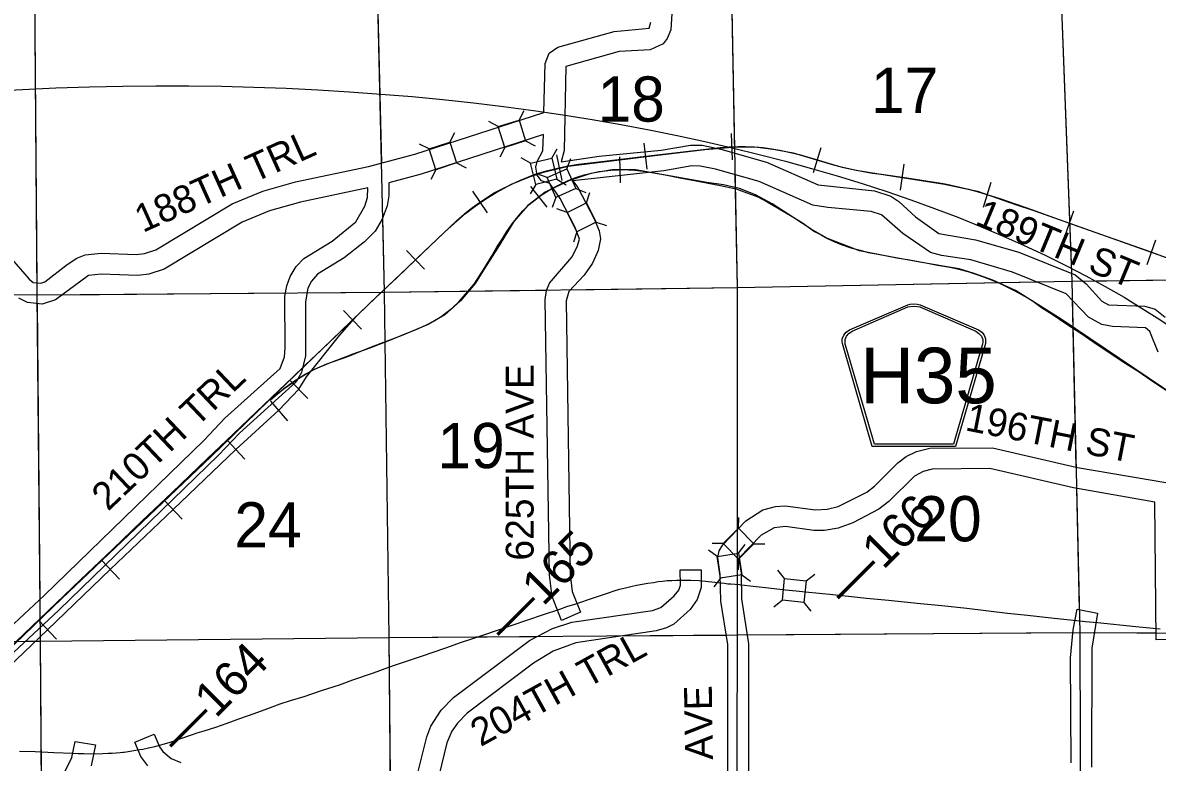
# Model space of a CAD drawing. Extents: x 10133 to 81668, y 5524 to 11018.
# Drawn here: x 15246.7 to 15654.6, y 8393.7 to 8659.6 of the extents above; entities that cross this region are included whole.
import ezdxf

# ---------------------------------------------------------------- set-up
doc = ezdxf.new("R2010")
doc.units = 0
for name, color, linetype in [('Default', 7, 'Continuous'), ('DsnShtRevisedText', 7, 'Continuous'), ('dsnTextFinalPlan', 7, 'Continuous')]:
    doc.layers.add(name, color=color, linetype=linetype)

msp = doc.modelspace()

# ---------------------------------------------------------------- linework, layer by layer
at = {"layer": 'Default'}
for p, q in [((15425.19, 8624.6), (15426.99, 8628.07)), ((15417.73, 8622.23), (15414.26, 8624.03)), ((15400.26, 8616.61), (15402.04, 8620.1)), ((15501.95, 8610.33), (15501.5, 8619.7)), ((15392.83, 8614.18), (15389.34, 8615.95)), ((15420.09, 8614.77), (15418.29, 8611.3)), ((15427.55, 8617.14), (15431.03, 8615.33)), ((15471.23, 8606.96), (15470.11, 8616.26)), ((15531.07, 8605.79), (15533.8, 8614.75)), ((15429.31, 8609.04), (15425.96, 8611.06)), ((15436.91, 8610.91), (15438.93, 8614.26)), ((15440.66, 8602.86), (15438.75, 8612.04)), ((15442.4, 8607.09), (15443.8, 8610.75)), ((15461.67, 8602.05), (15461.37, 8611.42)), ((15395.26, 8606.74), (15393.48, 8603.26)), ((15402.69, 8609.17), (15406.18, 8607.4)), ((15562.33, 8599.4), (15563.67, 8608.68)), ((15435.26, 8603.89), (15431.61, 8605.29)), ((15438.78, 8603.32), (15442.13, 8601.29)), ((15413.82, 8591.22), (15408.6, 8599.01)), ((15431.19, 8601.44), (15429.16, 8598.09)), ((15435.24, 8593.28), (15429.46, 8600.66)), ((15445.6, 8599.95), (15449.25, 8598.55)), ((15449.45, 8594.88), (15450.68, 8598.59)), ((15592.2, 8593.31), (15594.95, 8602.27)), ((15438.46, 8596.75), (15437.06, 8593.1)), ((15442.45, 8591.37), (15438.74, 8592.61)), ((15621.5, 8583.1), (15624.66, 8591.93)), ((15452.96, 8587.89), (15456.67, 8586.65)), ((15445.96, 8584.38), (15444.73, 8580.66)), ((15650.96, 8572.67), (15654.12, 8581.49)), ((15391.17, 8570.94), (15384.69, 8577.72)), ((15368.59, 8549.36), (15362.08, 8556.11)), ((15349.22, 8524.48), (15342.71, 8531.22)), ((15342.07, 8516.43), (15335.93, 8523.51)), ((15326.64, 8502.7), (15320.2, 8509.5)), ((15304.06, 8481.11), (15297.61, 8487.92)), ((15504.12, 8477.82), (15504.15, 8481.74)), ((15498.55, 8472.33), (15494.63, 8472.36)), ((15504.12, 8468.84), (15506.44, 8471.99)), ((15509.61, 8472.25), (15513.53, 8472.22)), ((15496.38, 8467.67), (15493.23, 8469.99)), ((15281.49, 8459.54), (15275.03, 8466.33)), ((15504.04, 8466.76), (15504.01, 8462.85)), ((15497.55, 8459.93), (15495.23, 8456.78)), ((15505.29, 8461.1), (15508.43, 8458.78)), ((15520.66, 8459.71), (15518.2, 8462.75)), ((15528.44, 8458.9), (15531.48, 8461.36)), ((15519.84, 8451.93), (15516.8, 8449.47)), ((15527.62, 8451.12), (15530.09, 8448.08)), ((15258.87, 8437.96), (15252.42, 8444.76))]:
    msp.add_line(p, q, dxfattribs=at)
for points in [[(15501.15, 8689.22), (15502.62, 8612.73)], [(15501.15, 8689.22), (15503.54, 8564.35)], [(15619.21, 8690.29), (15623.76, 8569.45)], [(15619.21, 8690.29), (15623.87, 8566.62)], [(15250.81, 8686.88), (15251.83, 8565.97)], [(15250.81, 8686.88), (15251.87, 8561.74)], [(15373.85, 8687.98), (15375.68, 8609.13)], [(15373.85, 8687.98), (15376.75, 8562.69)], [(15480.31, 8666.71), (15479.75, 8657.01), (15478.46, 8653.9), (15477.04, 8652.01), (15472.37, 8649.83), (15461.12, 8649.18), (15441.99, 8643.78), (15441.38, 8613.68), (15440.27, 8609.59), (15453.98, 8611.57), (15476.25, 8613.78), (15486.8, 8615.6), (15491.01, 8615.5), (15497.78, 8614.13), (15514.16, 8609.49), (15532.76, 8601.27), (15552.91, 8599.15), (15558.79, 8597.28), (15561.68, 8595.36), (15567.67, 8589.75), (15576.06, 8583.85), (15589.3, 8581.58), (15604.87, 8577.07), (15625.1, 8568.89), (15629.09, 8565.72), (15634.74, 8559.45), (15637.08, 8558.21), (15650.21, 8557.64), (15653.81, 8556.64), (15657.43, 8553.74)], [(15190.61, 8663.67), (15189.4, 8658.29), (15186.45, 8652.05), (15181.61, 8632.68), (15180.21, 8629.91), (15173.88, 8622.58), (15173.31, 8621.36), (15170.97, 8598.84), (15177.42, 8599.68), (15181.87, 8599.43), (15186.78, 8597.53), (15197.33, 8591.55), (15200.53, 8590.35), (15221.49, 8589.64), (15225.55, 8588.59), (15228.75, 8586.98), (15238.89, 8579.14), (15249.07, 8567.34), (15250.56, 8566.19), (15253.22, 8565.92)], [(15253.22, 8565.92), (15254.65, 8566.43), (15262.69, 8572.66), (15266.22, 8574.95), (15269.21, 8576.14), (15274.91, 8576.74), (15287.57, 8576.22), (15290.52, 8576.58), (15294.65, 8577.89), (15322.1, 8594.52), (15333.02, 8599.04), (15344.8, 8602.34), (15371, 8607.89), (15387.7, 8612.34), (15434.07, 8627.25), (15434.54, 8644.89), (15436.06, 8648.69), (15439.08, 8650.74), (15459.34, 8656.47), (15471.93, 8657.6), (15472.55, 8659.77)], [(15654.98, 8541.09), (15651.91, 8548.56), (15650.41, 8549.94), (15638.48, 8550.38), (15634.74, 8551.08), (15629.88, 8553.73), (15621.82, 8562.13), (15602.58, 8569.93), (15587.61, 8574.28), (15577.05, 8575.89), (15573.09, 8576.94), (15563.15, 8583.76), (15555.53, 8590.52), (15551.79, 8591.73), (15536.18, 8593.11), (15530.8, 8594.03), (15511.56, 8602.46), (15495.8, 8606.9), (15490.25, 8608.03), (15487.3, 8608.1), (15477.25, 8606.35), (15444.54, 8602.68), (15446.37, 8600.29), (15452.14, 8589.13), (15453.95, 8584.78), (15454.45, 8581.9), (15453.59, 8577.65), (15451.53, 8573.19), (15448.58, 8568.77), (15443.04, 8562.95), (15442.12, 8559.62), (15443.57, 8461.23), (15444.3, 8455.13), (15447.32, 8447.69), (15440.43, 8444.72), (15437.04, 8453.26), (15436.08, 8460.93), (15434.62, 8560.05), (15435.04, 8563.28), (15436.09, 8565.95), (15444.13, 8575.33), (15446.11, 8579.01), (15446.92, 8581.75), (15445.35, 8585.94), (15439.95, 8596.41), (15436.21, 8601.76), (15433.2, 8602.79), (15431.66, 8604.82), (15431.22, 8607.63), (15431.75, 8609.72), (15433.78, 8613.49), (15433.93, 8619.36), (15389.94, 8605.18), (15378.32, 8602.02), (15378.37, 8597.31), (15377.76, 8593.8), (15375.95, 8588.98), (15373.5, 8584.69), (15369.67, 8580.77), (15362.33, 8575), (15352.74, 8569.19), (15350.53, 8566.62), (15349.27, 8564.15), (15348.42, 8559.2), (15348.43, 8539.77), (15346.97, 8533.87), (15345.09, 8530.52), (15324.71, 8512.05), (15317.13, 8504.05), (15259.76, 8448.34), (15232.58, 8423.07)], [(15226.84, 8419.94), (15260.86, 8452.53), (15287.25, 8477.79), (15314.33, 8503.52), (15335.16, 8523.66), (15370.97, 8558.18), (15387.5, 8573.86), (15398.64, 8584.48), (15405.92, 8591.03), (15409.42, 8593.68), (15413.23, 8596.25), (15417.01, 8598.58), (15422.52, 8601.49), (15428.89, 8604.15), (15433.95, 8605.89), (15442.86, 8608.01), (15474.01, 8611.88), (15491.93, 8613.95), (15503.36, 8614.96), (15511.03, 8614.81), (15517.26, 8613.98), (15523.7, 8612.75), (15537.39, 8608.7), (15541.39, 8607.63), (15546.43, 8606.52), (15554.48, 8605.23), (15578.19, 8601.57), (15590, 8598.96), (15604.01, 8594.07), (15609.94, 8592.15), (15634.57, 8583.48), (15680.46, 8567.12)], [(15233, 8419.74), (15255.62, 8441.36), (15278.23, 8462.95), (15300.82, 8484.54), (15323.41, 8506.13), (15338.81, 8520.3), (15346.03, 8527.8), (15348.82, 8532.28), (15360.58, 8547.12), (15366.69, 8554.04), (15374.81, 8561.84), (15381.2, 8567.9), (15388.58, 8574.95), (15395.75, 8581.8), (15402.67, 8588.32), (15406.44, 8591.59), (15408.47, 8593.13), (15410.99, 8594.97), (15413.78, 8596.84), (15416, 8598.25), (15418.59, 8599.59), (15422.56, 8601.56), (15425.7, 8602.97), (15430.98, 8605.13), (15435.04, 8606.34), (15438.48, 8607.19), (15442.25, 8607.98), (15446.58, 8608.67), (15453.85, 8609.58), (15470.73, 8611.62), (15497.5, 8614.66), (15500.54, 8614.96), (15503.95, 8615.12), (15506.57, 8615.06), (15509.78, 8614.96), (15512.93, 8614.66), (15516.04, 8614.27), (15518.99, 8613.78), (15521.65, 8613.22), (15525.91, 8612.21), (15532.43, 8610.27), (15535.54, 8609.32), (15537.93, 8608.63), (15540.45, 8607.91), (15543.11, 8607.26), (15545.89, 8606.67), (15549.01, 8606.11), (15552.25, 8605.55), (15555.5, 8605.13), (15564.54, 8603.82), (15576.96, 8601.92), (15578.92, 8601.56), (15582.04, 8600.87), (15586.79, 8599.79), (15590.29, 8598.8), (15598.06, 8596.41), (15609.76, 8592.28), (15614.73, 8590.5), (15624.05, 8587.17), (15634.2, 8583.57), (15650.62, 8577.77), (15659.76, 8574.49)], [(15241.61, 8434.47), (15249.97, 8442.47), (15258.82, 8450.86), (15267.53, 8459.25), (15279.07, 8470.22), (15289.72, 8480.48), (15300.46, 8490.67), (15313.05, 8502.76), (15322.39, 8511.61), (15330.77, 8519.7), (15335.98, 8524.65), (15336.33, 8524.98), (15343.68, 8532.09), (15348.27, 8536.48), (15356.69, 8544.41), (15362.92, 8550.41), (15366.69, 8554.04), (15374.81, 8561.84), (15381.2, 8567.9), (15388.58, 8574.95), (15395.75, 8581.8), (15402.67, 8588.32), (15406.44, 8591.59), (15408.47, 8593.13), (15410.99, 8594.97), (15413.78, 8596.84), (15416, 8598.25), (15418.59, 8599.59), (15422.56, 8601.56), (15425.7, 8602.97), (15430.98, 8605.13), (15435.04, 8606.34), (15438.48, 8607.19), (15442.25, 8607.98), (15446.58, 8608.67), (15453.85, 8609.58), (15470.73, 8611.62), (15497.5, 8614.66), (15500.54, 8614.96), (15503.95, 8615.12), (15506.57, 8615.06), (15509.78, 8614.96), (15512.93, 8614.66), (15516.04, 8614.27), (15518.99, 8613.78), (15521.65, 8613.22), (15525.91, 8612.21), (15532.43, 8610.27), (15535.54, 8609.32), (15537.93, 8608.63), (15540.45, 8607.91), (15543.11, 8607.26), (15545.89, 8606.67), (15549.01, 8606.11), (15552.25, 8605.55), (15555.5, 8605.13), (15564.54, 8603.82), (15576.96, 8601.92), (15578.92, 8601.56), (15582.04, 8600.87), (15586.79, 8599.79), (15590.29, 8598.8), (15598.06, 8596.41), (15609.76, 8592.28), (15614.73, 8590.5), (15624.05, 8587.17), (15634.2, 8583.57), (15650.62, 8577.77), (15659.76, 8574.49)], [(15677.47, 8514.25), (15620.05, 8553), (15611.71, 8558.33), (15603.61, 8563.29), (15595.55, 8567.06), (15588.83, 8569.47), (15583.36, 8571.15), (15578.39, 8571.9), (15569.26, 8573.44), (15558.75, 8575.39), (15547.57, 8577.57), (15542.25, 8579.55), (15536.11, 8582.06), (15530.24, 8585.35), (15524, 8589.49), (15516.17, 8594.43), (15510.14, 8597.72), (15504.38, 8599.94), (15498.74, 8601.25), (15492.64, 8602.17), (15467, 8606.63), (15458.6, 8606.69), (15450.97, 8605.38), (15443.11, 8602.72), (15434.62, 8598.62), (15428.31, 8593.82), (15423.27, 8588.14), (15417.39, 8578.58), (15413.65, 8572.54), (15409.42, 8565.81), (15404.18, 8559.61), (15398.48, 8554.62), (15392.53, 8551.11), (15382.82, 8547.02), (15372, 8542.9), (15363.54, 8539.47), (15355.98, 8536.79), (15351.3, 8534.78), (15346.24, 8531.83), (15340.72, 8527.99), (15335.16, 8523.66)], [(15335.67, 8523.83), (15336.64, 8524.67), (15340.48, 8528), (15344.13, 8530.61), (15348.32, 8533.21), (15352.06, 8535.18), (15356.81, 8537.2), (15362.74, 8539.43), (15365.58, 8540.5), (15371.26, 8542.6), (15378.08, 8545.2), (15384.88, 8547.94), (15388.2, 8549.27), (15391.91, 8551.01), (15394.62, 8552.44), (15397.15, 8553.92), (15401.22, 8557.04), (15403.65, 8559.39), (15409.04, 8565.58), (15412.9, 8571.61), (15415.33, 8575.57), (15417.25, 8578.85), (15419.09, 8581.74), (15420.75, 8584.5), (15422.74, 8587.33), (15425.2, 8590.4), (15426.58, 8591.99), (15428.85, 8594.24), (15433.1, 8597.56), (15436.96, 8599.96), (15440.84, 8601.91), (15443.89, 8603.29), (15445.9, 8604.05), (15448.61, 8604.85), (15451.25, 8605.51), (15453.83, 8606.05), (15456.16, 8606.35), (15458.15, 8606.58), (15460.89, 8606.71), (15462.52, 8606.76), (15464.69, 8606.66), (15466.84, 8606.56), (15469.78, 8606.23), (15472.9, 8605.72), (15477.68, 8604.85), (15483, 8603.77), (15488.83, 8602.72), (15493.15, 8601.88), (15497.62, 8601.11), (15503.25, 8599.81), (15507.06, 8598.48), (15510.99, 8596.95), (15514.42, 8595.23), (15518.05, 8593.03), (15523.34, 8589.89), (15527.1, 8587.59), (15531.44, 8584.57), (15533.85, 8583.27), (15536.07, 8581.99), (15538.09, 8581.04), (15540.95, 8579.84), (15544.43, 8578.67), (15547.81, 8577.75), (15550.72, 8577.01), (15554.25, 8576.37), (15557.42, 8575.78), (15560.95, 8575.11), (15565.57, 8574.3), (15568.74, 8573.71), (15571.97, 8573.12), (15575.62, 8572.4), (15580.02, 8571.69), (15583.24, 8570.94), (15583.34, 8570.92), (15586.46, 8570.1), (15589.37, 8569.21), (15592.14, 8568.19), (15595.28, 8567.04), (15598.14, 8565.78), (15600.52, 8564.61), (15603.36, 8563.2), (15606.84, 8561.23), (15609.65, 8559.67), (15613, 8557.24), (15616.86, 8554.74), (15622.1, 8551.16), (15625.45, 8549.01), (15628.67, 8546.84), (15632.63, 8544.08), (15639.81, 8539.4), (15643.29, 8537.07), (15648.15, 8534.01), (15653.29, 8530.53), (15658.83, 8526.92)], [(15502.77, 8604.91), (15503.54, 8564.35)], [(15227.34, 8428.44), (15254.52, 8453.71), (15311.86, 8509.38), (15319.44, 8517.39), (15339.31, 8535.32), (15340.81, 8539.52), (15341.13, 8542.72), (15341.03, 8561.3), (15341.68, 8565), (15342.94, 8568.3), (15345.11, 8571.96), (15347.76, 8574.8), (15357.94, 8581.08), (15366.5, 8587.99), (15369.78, 8593.61), (15370.69, 8596.74), (15370.87, 8600.17), (15346.58, 8595.06), (15335.48, 8591.95), (15325.63, 8587.9), (15297.64, 8571.01), (15292.03, 8569.23), (15288.19, 8568.75), (15274.91, 8569.24), (15270.42, 8568.69), (15258.52, 8559.98), (15253.71, 8558.43), (15248.46, 8558.98), (15245.39, 8560.55)], [(15376.13, 8589.46), (15376.75, 8562.69)], [(15503.54, 8564.35), (15623.87, 8566.62)], [(15503.54, 8564.35), (15611.55, 8566.39)], [(15623.87, 8566.62), (15686.29, 8567.46), (15748.72, 8568.3)], [(15623.87, 8566.62), (15626.73, 8440.37)], [(15627.99, 8566.68), (15686.29, 8567.46)], [(15126.27, 8562.47), (15251.87, 8561.74)], [(15251.87, 8561.74), (15376.75, 8562.69)], [(15251.87, 8561.74), (15253.02, 8437.25)], [(15261.07, 8561.81), (15341.23, 8562.42)], [(15348.87, 8562.48), (15376.75, 8562.69)], [(15376.75, 8562.69), (15503.54, 8564.35)], [(15376.75, 8562.69), (15435.11, 8563.45)], [(15376.75, 8562.69), (15378.38, 8438.6)], [(15376.75, 8562.69), (15378.38, 8438.6)], [(15443.63, 8563.57), (15503.54, 8564.35)], [(15503.54, 8564.35), (15503.6, 8477.4)], [(15503.54, 8564.35), (15503.63, 8439.48)], [(15251.9, 8558.43), (15252.88, 8452.19)], [(15624.01, 8560.17), (15625.38, 8499.86)], [(15500.24, 8340.66), (15500.2, 8436.09), (15497.74, 8451.68), (15497.51, 8461.19), (15496.69, 8467.29), (15497.07, 8469.66), (15498.42, 8471.83), (15506.73, 8480.52), (15512.87, 8484.46), (15517.33, 8485.66), (15520.91, 8485.95), (15531.76, 8484.45), (15535.93, 8484.65), (15539.87, 8485.7), (15550.19, 8490.8), (15553, 8493.02), (15561.32, 8501.33), (15564.32, 8503.58), (15568.02, 8505.38), (15572.89, 8506.57), (15595.41, 8506.7), (15625.94, 8499.72), (15657.66, 8494.28)], [(15661.67, 8437.93), (15654.17, 8437.73), (15653.74, 8487.21), (15624.54, 8492.36), (15594.38, 8499.26), (15573.7, 8499.12), (15570.48, 8498.29), (15567.3, 8496.58), (15558.09, 8487.51), (15554.49, 8484.65), (15545.12, 8479.81), (15539.86, 8477.85), (15535.03, 8477.03), (15531.13, 8476.97), (15520.96, 8478.45), (15516.91, 8477.93), (15512.2, 8475.34), (15504.24, 8467.07), (15504.99, 8461.74), (15505.19, 8452.5), (15507.71, 8436.28), (15507.71, 8339.09)], [(15625.56, 8492.18), (15626.55, 8448.61)], [(15387.35, 8384.14), (15391.98, 8402.82), (15393.5, 8406.68), (15397.14, 8412.38), (15401.62, 8417.02), (15428.96, 8437.45), (15437.21, 8441.83), (15444.1, 8444.06), (15473.17, 8448.32), (15476.14, 8449.29), (15480.98, 8453.48), (15482.59, 8455.62), (15483.2, 8457.39), (15483.13, 8462.84), (15490.63, 8462.93), (15490.67, 8456.51), (15489.23, 8452.16), (15486.74, 8448.64), (15480.77, 8443.33), (15478.14, 8442), (15474.46, 8440.93), (15445.57, 8436.7), (15437.45, 8433.7), (15430.4, 8429.29), (15406.53, 8411.35), (15403.01, 8407.72), (15401.06, 8404.92), (15399.18, 8400.71), (15395.33, 8384.82)], [(15623.61, 8393.46), (15623.43, 8431.21), (15624.36, 8441.36), (15625.79, 8448.75), (15633.16, 8447.36), (15631.07, 8434.68), (15630.96, 8391.89)], [(15252.97, 8442.09), (15253.02, 8437.25)], [(15378.38, 8438.6), (15503.63, 8439.48)], [(15461.36, 8439.18), (15499.8, 8439.45)], [(15503.63, 8439.48), (15503.26, 8314.86)], [(15503.63, 8439.48), (15626.73, 8440.37)], [(15507.33, 8439.5), (15624.23, 8440.35)], [(15626.73, 8440.37), (15627.13, 8315.42)], [(15626.73, 8440.37), (15688.27, 8439.98), (15749.8, 8439.6)], [(15631.8, 8440.34), (15654.11, 8440.2)], [(15128.13, 8436.72), (15253.02, 8437.25)], [(15247.7, 8437.23), (15253.02, 8437.25)], [(15253.02, 8437.25), (15378.38, 8438.6)], [(15253.02, 8437.25), (15378.38, 8438.6)], [(15253.02, 8437.25), (15253.68, 8347.84)], [(15253.02, 8437.25), (15253.94, 8312.44)], [(15378.38, 8438.6), (15431.35, 8438.97)], [(15378.38, 8438.6), (15379, 8369.81)], [(15378.38, 8438.6), (15379.52, 8313.35)], [(15291.68, 8392.47), (15289.21, 8395.72), (15287.04, 8400.94), (15293.97, 8403.8), (15295.87, 8399.21), (15297.15, 8397.6), (15300.13, 8395.09), (15303.56, 8393.6)], [(15256.06, 8378.49), (15264.45, 8395.36), (15265.55, 8401.12), (15272.96, 8399.95), (15271.35, 8392.41)]]:
    msp.add_lwpolyline(points, dxfattribs=at)
for points in [[(15417.73, 8622.23), (15425.19, 8624.6), (15427.55, 8617.14), (15420.09, 8614.77)], [(15392.83, 8614.18), (15400.26, 8616.61), (15402.69, 8609.17), (15395.26, 8606.74)], [(15429.31, 8609.04), (15436.91, 8610.91), (15438.78, 8603.32), (15431.19, 8601.44)], [(15435.26, 8603.89), (15442.4, 8607.09), (15445.6, 8599.95), (15438.46, 8596.75)], [(15445.96, 8584.38), (15442.45, 8591.37), (15449.45, 8594.88), (15452.96, 8587.89)], [(15552.18, 8507.21), (15541.93, 8542.58), (15541.45, 8544.22), (15541.36, 8544.96), (15541.36, 8545.93), (15541.89, 8547.22), (15542.8, 8548.28), (15543.99, 8549.12), (15564.9, 8558.16), (15565.84, 8558.37), (15567.15, 8558.48), (15568.45, 8558.37), (15569.39, 8558.16), (15590.3, 8549.12), (15591.5, 8548.28), (15592.4, 8547.22), (15592.93, 8545.93), (15592.93, 8544.96), (15592.84, 8544.22), (15592.36, 8542.58), (15582.12, 8507.21)], [(15552.91, 8508.01), (15542.94, 8542.41), (15542.48, 8543.99), (15542.39, 8544.7), (15542.39, 8545.64), (15542.9, 8546.87), (15543.77, 8547.89), (15544.92, 8548.69), (15564.99, 8557.38), (15565.9, 8557.57), (15567.15, 8557.68), (15568.4, 8557.57), (15569.3, 8557.38), (15589.37, 8548.69), (15590.52, 8547.89), (15591.39, 8546.87), (15591.9, 8545.64), (15591.9, 8544.7), (15591.82, 8543.99), (15591.35, 8542.41), (15581.38, 8508.01)], [(15504.12, 8477.82), (15509.61, 8472.25), (15504.04, 8466.76), (15498.55, 8472.33)], [(15497.55, 8459.93), (15496.38, 8467.67), (15504.12, 8468.84), (15505.29, 8461.1)], [(15520.66, 8459.71), (15528.44, 8458.9), (15527.62, 8451.12), (15519.84, 8451.93)]]:
    msp.add_lwpolyline(points, close=True, dxfattribs=at)
at = {"layer": 'DsnShtRevisedText'}
msp.add_lwpolyline([(15245.59, 8397.74), (15251.2, 8397.52), (15253.58, 8397.42), (15257.92, 8397.24), (15264.76, 8397), (15266.7, 8396.87), (15268.68, 8396.83), (15271.11, 8396.78), (15275.61, 8396.87), (15277.52, 8396.94), (15278.95, 8396.96), (15280.37, 8397.04), (15281.79, 8397.18), (15282.76, 8397.31), (15283.21, 8397.37), (15284.61, 8397.61), (15288.71, 8398.26), (15289.89, 8398.45), (15291.94, 8398.91), (15294.29, 8399.43), (15299.38, 8400.79), (15307.43, 8403.56), (15309.46, 8404.24), (15311.93, 8404.95), (15316.18, 8406.31), (15320.28, 8407.82), (15324.81, 8409.39), (15329.99, 8411.18), (15334.89, 8413.06), (15339.3, 8414.66), (15343.03, 8415.86), (15347.99, 8417.37), (15354.22, 8419.47), (15360.69, 8421.57), (15365.41, 8423.35), (15372.84, 8425.85), (15378.39, 8427.87), (15380.79, 8428.75), (15390.13, 8431.83), (15398.86, 8434.85), (15404.53, 8436.89), (15407.87, 8437.96), (15412.2, 8439.35), (15422.71, 8442.96), (15433.93, 8446.81), (15439.88, 8448.78), (15442.4, 8449.65), (15445.19, 8450.6), (15452.28, 8452.95), (15457.36, 8454.67), (15459.34, 8455.3), (15461.33, 8455.88), (15463.41, 8456.37), (15465.35, 8456.9), (15467.38, 8457.34), (15469.42, 8457.73), (15471.46, 8458.07), (15473.52, 8458.37), (15475.15, 8458.65), (15476.8, 8458.86), (15478.46, 8459.02), (15480.12, 8459.11), (15481.78, 8459.14), (15484.61, 8459.23), (15486.93, 8459.14), (15489.88, 8459.02), (15493.31, 8458.71), (15499.07, 8458.06), (15500.18, 8457.91), (15501.33, 8457.83), (15504.43, 8457.6), (15506.25, 8457.39), (15508.26, 8457.14), (15511.46, 8456.74), (15513.8, 8456.49), (15520.93, 8455.75), (15524.75, 8455.35), (15528.2, 8454.98), (15538, 8453.96), (15544.75, 8453.32), (15550.15, 8452.73), (15558.01, 8451.99), (15569.54, 8450.76), (15577.21, 8450.05), (15586.15, 8449.12), (15600.76, 8447.34), (15607.95, 8446.57), (15617.6, 8445.52), (15625.58, 8444.69), (15628.78, 8444.37), (15633.16, 8443.95), (15646.88, 8442.53), (15655.7, 8441.66)], dxfattribs=at)
at = {"layer": 'dsnTextFinalPlan'}
msp.add_ellipse((15267.06, 8422.1), major_axis=(466.54, 18.24), ratio=0.458759, dxfattribs=at)

# ---------------------------------------------------------------- texts
at = {"layer": 'Default'}
for s, height, rotation, p in [('17', 16.25, 0.0269, (15551.71, 8627.14)), ('18', 16.25, 0.0263, (15453.42, 8624.01)), ('188TH TRL', 10, 24.2609, (15289.94, 8583.96)), ('189TH ST', 10, 337.4554, (15588.7, 8587.28)), ('210TH TRL', 10, 43.4721, (15277.42, 8483.72)), ('625TH AVE', 10, 90, (15430.41, 8466.21)), ('196TH ST', 10, 348.9177, (15585.23, 8513.09)), ('19', 16.25, 0.0263, (15395.86, 8499.43)), ('‒‒166', 12.5, 45, (15542.96, 8449.49)), ('20', 16.25, 0.027, (15567.32, 8473.14)), ('24', 16.25, 0.0253, (15322.85, 8470.93)), ('‒‒165', 12.5, 45, (15420.71, 8436.34)), ('‒‒165', 12.5, 45, (15420.71, 8436.34)), ('‒‒164', 12.5, 45, (15303.03, 8396.16)), ('204TH TRL', 10, 28.8981, (15411.34, 8399.11)), ('623RD AVE', 10, 91, (15495.72, 8349.32))]:
    msp.add_text(s, height=height, rotation=rotation, dxfattribs=at).set_placement(p)
msp.add_text('H35', height=20, dxfattribs=at).set_placement((15547.84, 8522.75))

doc.saveas('drawing.dxf')
